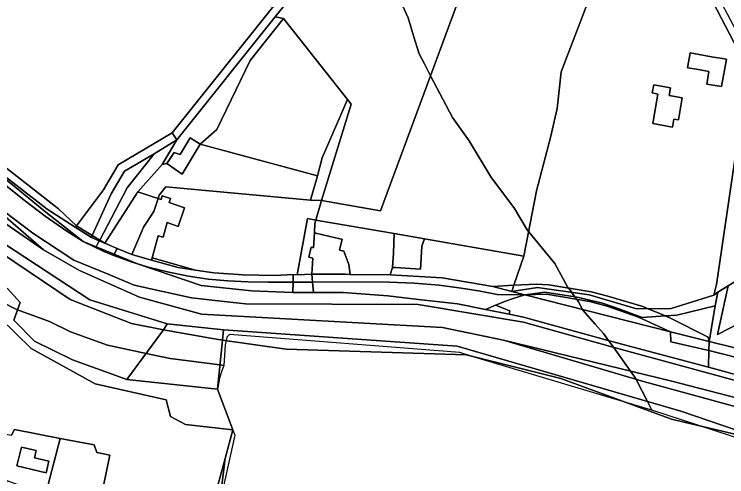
# Model space of a CAD drawing. Extents: x -477304 to -465429, y -1159113 to -1149210.
# Drawn here: x -471040.1 to -470754.2, y -1153812.6 to -1153627 of the extents above; entities that cross this region are included whole.
import ezdxf

# ---------------------------------------------------------------- set-up
doc = ezdxf.new("R2010")
doc.units = 0
for name, color, linetype in [('BPEJ_s', 7, 'Continuous'), ('orna_s', 7, 'Continuous'), ('ostatni_s', 7, 'Continuous'), ('PUPFL_s', 7, 'Continuous'), ('trav_porost_s', 7, 'Continuous'), ('voda_s', 7, 'Continuous'), ('zahrada_s', 7, 'Continuous')]:
    doc.layers.add(name, color=color, linetype=linetype)

msp = doc.modelspace()

# ---------------------------------------------------------------- linework, layer by layer
at = {"layer": 'BPEJ_s'}
for points in [[(-470732.65, -1153802.77), (-470765.87, -1153791.94), (-470784.23, -1153785.96), (-470786.08, -1153782.37), (-470790.61, -1153773.56), (-470790.89, -1153773.01), (-470792.21, -1153771.17), (-470792.86, -1153770.26), (-470799.73, -1153760.64), (-470801.62, -1153757.99), (-470803.65, -1153755.16), (-470806.98, -1153751.4), (-470811.93, -1153745.8), (-470812.09, -1153745.49), (-470813.64, -1153742.4), (-470814.36, -1153741.44), (-470815.12, -1153740.42), (-470816.48, -1153738.61), (-470817.78, -1153736.87), (-470818.1, -1153736.45), (-470823.2, -1153727.1), (-470833.73, -1153714.14), (-470834.25, -1153713.5), (-470839.35, -1153704.99), (-470848.92, -1153692.24), (-470857.63, -1153677.79), (-470864.22, -1153668.44), (-470873.02, -1153651.69), (-470875.5, -1153646.95), (-470877.61, -1153642.93), (-470879.87, -1153635.64), (-470882.08, -1153628.48), (-470888.83, -1153613.43)], [(-470888.83, -1153613.43), (-470882.08, -1153628.48), (-470879.87, -1153635.64), (-470877.61, -1153642.93), (-470875.5, -1153646.95), (-470873.02, -1153651.69), (-470864.22, -1153668.44), (-470857.63, -1153677.79), (-470848.92, -1153692.24), (-470839.35, -1153704.99), (-470834.25, -1153713.5), (-470833.73, -1153714.14), (-470823.2, -1153727.1), (-470818.1, -1153736.45), (-470817.78, -1153736.87), (-470816.48, -1153738.61), (-470815.12, -1153740.42), (-470814.36, -1153741.44), (-470813.64, -1153742.4), (-470812.09, -1153745.49), (-470811.93, -1153745.8), (-470806.98, -1153751.4), (-470803.65, -1153755.16), (-470801.62, -1153757.99), (-470799.73, -1153760.64), (-470792.86, -1153770.26), (-470792.21, -1153771.17), (-470790.89, -1153773.01)], [(-471074.01, -1153733.05), (-471060.68, -1153736.99), (-471055.31, -1153738.58), (-471054.89, -1153738.74), (-471051.79, -1153739.95), (-471051.7, -1153739.98), (-471043.83, -1153743.04), (-471040, -1153745.17), (-471038.71, -1153745.63), (-471025.97, -1153750.27), (-471017.47, -1153754.52), (-471002.59, -1153759.83), (-470987.12, -1153763.11), (-470977.51, -1153765.15), (-470957.55, -1153767.73), (-470955.93, -1153767.94)], [(-470790.89, -1153773.01), (-470790.61, -1153773.56), (-470786.08, -1153782.37), (-470784.23, -1153785.96), (-470789.2, -1153784.47), (-470793.3, -1153783.24), (-470856.72, -1153764.17), (-470861.25, -1153762.81), (-470953.71, -1153755.58), (-470954.77, -1153756.64), (-470955.05, -1153757.97), (-470955.41, -1153759.62), (-470955.93, -1153767.94), (-470957.55, -1153767.73), (-470977.51, -1153765.15), (-470987.12, -1153763.11), (-471002.59, -1153759.83), (-471017.47, -1153754.52), (-471025.97, -1153750.27), (-471038.71, -1153745.63), (-471040, -1153745.17), (-471043.83, -1153743.04)], [(-470732.65, -1153802.77), (-470765.87, -1153791.94), (-470784.23, -1153785.96), (-470789.2, -1153784.47), (-470793.3, -1153783.24), (-470856.72, -1153764.17), (-470861.25, -1153762.81), (-470953.71, -1153755.58), (-470954.77, -1153756.64), (-470955.05, -1153757.97), (-470955.41, -1153759.62), (-470955.93, -1153767.94), (-470956.73, -1153770.17), (-470957.75, -1153773.01), (-470958.52, -1153777.65), (-470952.36, -1153793.76), (-470952.39, -1153793.89), (-470951.58, -1153795.97), (-470968.72, -1153873.08)], [(-470955.93, -1153767.94), (-470956.73, -1153770.17), (-470957.75, -1153773.01), (-470958.52, -1153777.65), (-470952.36, -1153793.76), (-470952.39, -1153793.89), (-470951.58, -1153795.97), (-470968.72, -1153873.08), (-470941.8, -1153881.84), (-470941.35, -1153882), (-470935.85, -1153883.96), (-470934.58, -1153885.02), (-470934.63, -1153885.59), (-470934.68, -1153886.26), (-470933.79, -1153886.53), (-470944.35, -1153938.55), (-470958.83, -1154009.61)]]:
    msp.add_lwpolyline(points, dxfattribs=at)
at = {"layer": 'orna_s'}
msp.add_lwpolyline([(-470848.12, -1153736.26), (-470868.42, -1153732.82), (-470889.3, -1153731.56), (-470888.27, -1153728.62), (-470887.07, -1153728.69), (-470877.04, -1153729.26), (-470876.52, -1153720.05), (-470875.46, -1153717.14), (-470835.66, -1153724.06), (-470839.6, -1153735.76)], close=True, dxfattribs=at)
at = {"layer": 'ostatni_s'}
for points in [[(-470894.77, -1153553.24), (-470893.32, -1153553.8), (-470894.05, -1153559.49), (-470896.51, -1153567.1), (-470913.98, -1153591.66), (-470918.23, -1153597.63), (-470925.74, -1153616.08), (-470935.38, -1153628.11), (-470974.84, -1153677.39), (-470976.69, -1153674.58), (-470929.03, -1153614.87), (-470926.99, -1153609.61), (-470923.8, -1153605.15), (-470915.82, -1153586.9), (-470902.14, -1153566.14), (-470900.59, -1153566.71), (-470897.61, -1153559.82)], [(-470752.53, -1153593.85), (-470745.95, -1153594.18), (-470759.35, -1153607.88), (-470760.76, -1153614.14), (-470743.86, -1153645.92), (-470739.31, -1153654.55), (-470743.17, -1153653.93), (-470764.68, -1153612.63), (-470765.19, -1153609.11)], [(-470761.4, -1153650), (-470766.42, -1153649.12), (-470769.96, -1153648.49), (-470768.93, -1153642.56), (-470765.36, -1153643.19), (-470760.34, -1153644.07), (-470754.4, -1153645.1), (-470756.32, -1153656.07), (-470762.29, -1153655.03)], [(-470783.91, -1153670.91), (-470781.82, -1153659.04), (-470784.1, -1153658.62), (-470783.51, -1153655.39), (-470776.8, -1153656.58), (-470777.35, -1153659.64), (-470772.12, -1153660.54), (-470773.65, -1153669.38), (-470775.45, -1153669.1), (-470776.02, -1153672.3)], [(-471022.28, -1153705.14), (-471015.11, -1153711.89), (-471015.59, -1153712.5), (-471026.84, -1153705.29), (-471064.65, -1153676), (-471085.63, -1153659.32), (-471084.25, -1153657.2), (-471062.48, -1153673.79), (-471038.87, -1153692.18)], [(-471005.94, -1153717.99), (-471007.26, -1153720.3), (-471012.45, -1153718.18), (-471027.36, -1153706.48), (-471064.65, -1153676), (-471026.84, -1153705.29), (-471015.59, -1153712.5), (-471009.13, -1153716.64)], [(-471003.71, -1153718.93), (-471005.77, -1153717.66), (-470994.75, -1153696.66), (-470983.92, -1153683.04), (-470974.84, -1153677.39), (-470980.78, -1153687.28), (-470990.48, -1153698.23)], [(-470978.89, -1153686.96), (-470975.87, -1153682.48), (-470973.52, -1153683.26), (-470969.53, -1153676.68), (-470965.42, -1153679.17), (-470972.69, -1153691.14)], [(-470984.48, -1153700.28), (-470982.37, -1153701), (-470984.01, -1153706.22), (-470988.19, -1153712.42), (-470988.91, -1153714.13), (-470992.84, -1153723.45), (-470998.78, -1153720.98), (-471003.71, -1153718.93), (-470990.48, -1153698.23)], [(-470982.37, -1153701), (-470981.19, -1153701.41), (-470980.67, -1153699.88), (-470977.36, -1153701.01), (-470977.91, -1153702.62), (-470971.71, -1153704.74), (-470974.27, -1153712.22), (-470978.75, -1153710.65), (-470980.36, -1153716.54), (-470982.31, -1153716.01), (-470984.69, -1153724.73), (-470984.95, -1153725.7), (-470992.84, -1153723.45), (-470988.91, -1153714.13), (-470988.19, -1153712.42), (-470984.01, -1153706.22)], [(-471015.11, -1153711.89), (-471008.74, -1153715.82), (-471009.13, -1153716.64), (-471015.59, -1153712.5)], [(-470909.61, -1153721.74), (-470907.9, -1153722.14), (-470905.85, -1153727.42), (-470905.33, -1153731.41), (-470907.23, -1153731.39), (-470920.74, -1153731.36), (-470920.32, -1153724.88), (-470921.85, -1153724.52), (-470920.92, -1153720.53), (-470920.05, -1153720.73), (-470919.66, -1153714.73), (-470916.32, -1153715.51), (-470909.4, -1153717.12), (-470908.57, -1153717.31)], [(-470888.27, -1153728.62), (-470887.94, -1153722.86), (-470887.68, -1153715.02), (-470875.46, -1153717.14), (-470876.52, -1153720.05), (-470877.04, -1153729.26), (-470887.07, -1153728.69)], [(-471004.37, -1153722.04), (-471012.45, -1153718.18), (-471007.26, -1153720.3), (-470999.95, -1153723.3), (-470990.6, -1153727.13), (-470993.18, -1153726.42), (-471000.53, -1153723.7)], [(-471009.13, -1153716.64), (-471008.74, -1153715.82), (-471005.77, -1153717.66), (-471003.71, -1153718.93), (-471005.94, -1153717.99)], [(-471003.71, -1153718.93), (-470998.78, -1153720.98), (-470999.95, -1153723.3), (-471007.26, -1153720.3), (-471005.94, -1153717.99)], [(-470935.5, -1153731.92), (-470928.14, -1153731.46), (-470928.21, -1153734.59), (-470938.36, -1153734.58), (-470946.36, -1153734.45), (-470954.35, -1153734.06), (-470962.31, -1153733.27), (-470970.22, -1153732.11), (-470978.08, -1153730.58), (-470985.85, -1153728.7), (-470990.6, -1153727.13), (-470999.95, -1153723.3), (-470998.78, -1153720.98), (-470992.84, -1153723.45), (-470984.95, -1153725.7), (-470974.36, -1153728.66), (-470967.34, -1153729.67), (-470960, -1153730.73), (-470948.27, -1153731.66)], [(-470984.95, -1153725.7), (-470984.69, -1153724.73), (-470967.34, -1153729.67), (-470974.36, -1153728.66)], [(-470970.22, -1153732.11), (-470962.31, -1153733.27), (-470954.35, -1153734.06), (-470946.36, -1153734.45), (-470938.36, -1153734.58), (-470928.21, -1153734.59), (-470928.3, -1153738.72), (-470944.88, -1153738.04), (-470965.1, -1153735.94), (-470990.6, -1153727.13), (-470985.85, -1153728.7), (-470978.08, -1153730.58)], [(-470928.21, -1153734.59), (-470928.14, -1153731.46), (-470926.6, -1153731.66), (-470920.74, -1153731.36), (-470920.43, -1153734.55)], [(-470889.3, -1153731.56), (-470868.42, -1153732.82), (-470848.12, -1153736.26), (-470840.51, -1153738.22), (-470835.3, -1153739.56), (-470846.37, -1153739.47), (-470853.82, -1153738.06), (-470861.72, -1153736.81), (-470869.65, -1153735.73), (-470879.62, -1153734.95), (-470889.61, -1153734.57), (-470902.37, -1153734.45), (-470920.43, -1153734.55), (-470920.74, -1153731.36), (-470907.23, -1153731.39), (-470905.33, -1153731.41)], [(-470750.24, -1153733.9), (-470735.9, -1153731.18), (-470734.25, -1153746.08), (-470739.91, -1153745.71), (-470746.27, -1153750.32), (-470748.11, -1153750.51), (-470757.99, -1153755.5), (-470753.7, -1153736.05)], [(-470920.03, -1153738.7), (-470928.3, -1153738.72), (-470928.21, -1153734.59), (-470920.43, -1153734.55)], [(-470920.43, -1153734.55), (-470902.37, -1153734.45), (-470889.61, -1153734.57), (-470879.62, -1153734.95), (-470869.65, -1153735.73), (-470861.72, -1153736.81), (-470853.82, -1153738.06), (-470846.37, -1153739.47), (-470835.3, -1153739.56), (-470840.31, -1153741.25), (-470842.65, -1153742.04), (-470846.94, -1153743.8), (-470851.04, -1153745.48), (-470862.28, -1153743.18), (-470877.83, -1153741.51), (-470890.18, -1153740), (-470908.12, -1153738.63), (-470920.03, -1153738.7)], [(-470787.9, -1153744.28), (-470785.73, -1153745.19), (-470790.79, -1153745.16), (-470809.41, -1153739.58), (-470830.22, -1153736.73), (-470840.51, -1153738.22), (-470839.6, -1153735.76), (-470830.72, -1153735.39), (-470825.62, -1153735.6), (-470808.56, -1153738.37), (-470801.93, -1153740.14)], [(-470839.6, -1153735.76), (-470840.51, -1153738.22), (-470848.12, -1153736.26)], [(-470804.14, -1153743.02), (-470814.19, -1153740.57), (-470827.18, -1153738.51), (-470835.3, -1153739.56), (-470840.51, -1153738.22), (-470830.22, -1153736.73), (-470809.41, -1153739.58), (-470790.79, -1153745.16), (-470785.73, -1153745.19), (-470780.11, -1153747.57), (-470778.92, -1153748.07), (-470788.12, -1153748.76), (-470796.69, -1153745.54)], [(-470761.58, -1153768.68), (-470800.27, -1153758.36), (-470835.74, -1153748.61), (-470841.5, -1153747.43), (-470841.27, -1153745.98), (-470846.94, -1153743.8), (-470842.65, -1153742.04), (-470840.31, -1153741.25), (-470835.3, -1153739.56), (-470776.74, -1153754.52), (-470776.69, -1153758.51), (-470761.42, -1153761.91)], [(-470777.28, -1153748.77), (-470761.74, -1153756.63), (-470761.34, -1153758.41), (-470776.74, -1153754.52), (-470789.67, -1153748.55), (-470802.63, -1153744.04), (-470809.27, -1153742.34), (-470826.53, -1153739.29), (-470835.3, -1153739.56), (-470827.18, -1153738.51), (-470814.19, -1153740.57), (-470804.14, -1153743.02), (-470796.69, -1153745.54), (-470788.12, -1153748.76), (-470778.92, -1153748.07)], [(-470776.74, -1153754.52), (-470835.3, -1153739.56), (-470826.53, -1153739.29), (-470809.27, -1153742.34), (-470802.63, -1153744.04), (-470789.67, -1153748.55)], [(-470776.48, -1153745.1), (-470759.35, -1153739.79), (-470757.77, -1153738.6), (-470758.89, -1153744), (-470774.2, -1153747.72), (-470778.92, -1153748.07), (-470780.11, -1153747.57), (-470785.73, -1153745.19)], [(-470846.94, -1153743.8), (-470841.27, -1153745.98), (-470841.5, -1153747.43), (-470851.04, -1153745.48)], [(-470778.92, -1153748.07), (-470774.2, -1153747.72), (-470758.89, -1153744), (-470761.34, -1153758.41), (-470761.74, -1153756.63), (-470777.28, -1153748.77)], [(-470761.42, -1153761.91), (-470776.69, -1153758.51), (-470776.74, -1153754.52), (-470761.34, -1153758.41)], [(-470761.42, -1153761.91), (-470761.34, -1153758.41), (-470742.81, -1153762.96), (-470743.36, -1153766.48)], [(-470761.58, -1153768.68), (-470761.42, -1153761.91), (-470743.36, -1153766.48), (-470744.42, -1153773.29)], [(-471026.18, -1153806.33), (-471027.29, -1153811.05), (-471038.99, -1153808.29), (-471037.21, -1153800.74), (-471031.26, -1153802.14), (-471031.93, -1153804.97)]]:
    msp.add_lwpolyline(points, close=True, dxfattribs=at)
for points in [[(-471064.65, -1153676), (-471027.36, -1153706.48), (-471012.45, -1153718.18), (-471019.02, -1153714.07), (-471027.62, -1153708.06), (-471035.55, -1153701.97), (-471043.4, -1153695.78)], [(-470878, -1153743.53), (-470947.29, -1153743.18), (-470955.88, -1153742.25), (-470969.01, -1153740.83), (-470991.95, -1153735.68), (-471002.4, -1153731.39), (-471016.12, -1153725.77), (-471032.64, -1153714.82), (-471059.91, -1153694.3)], [(-471043.4, -1153695.78), (-471035.55, -1153701.97), (-471027.62, -1153708.06), (-471019.02, -1153714.07), (-471012.45, -1153718.18), (-471004.37, -1153722.04), (-471000.53, -1153723.7), (-470993.18, -1153726.42), (-470990.6, -1153727.13), (-470965.1, -1153735.94), (-470944.88, -1153738.04), (-470928.3, -1153738.72), (-470920.03, -1153738.7), (-470908.12, -1153738.63), (-470890.18, -1153740), (-470877.83, -1153741.51), (-470862.28, -1153743.18), (-470851.04, -1153745.48), (-470841.5, -1153747.43), (-470835.74, -1153748.61), (-470800.27, -1153758.36), (-470761.58, -1153768.68), (-470744.42, -1153773.29)], [(-470145.52, -1153802.14), (-470170.18, -1153806), (-470202.01, -1153809.21), (-470259.56, -1153808.5), (-470326.84, -1153805.23), (-470400.51, -1153799.86), (-470456.9, -1153790.05), (-470523.67, -1153780.32), (-470569.02, -1153777.24), (-470598.03, -1153775.59), (-470619.21, -1153776.01), (-470635.35, -1153778.49), (-470666.13, -1153783.62), (-470686.75, -1153784.94), (-470712.21, -1153784.09), (-470737.96, -1153777.54), (-470800.93, -1153760.31), (-470835.71, -1153750.64), (-470878, -1153743.53)]]:
    msp.add_lwpolyline(points, dxfattribs=at)
at = {"layer": 'PUPFL_s'}
for points in [[(-470994.91, -1153773.64), (-471016.67, -1153765.66), (-471031.91, -1153758.2), (-471040.24, -1153749.81), (-471037.65, -1153742.72), (-471042.83, -1153737.13), (-471051.59, -1153739.28), (-471047.67, -1153727.98), (-471045.24, -1153722.89), (-471017.62, -1153741.43), (-470993.09, -1153751.1), (-470980.17, -1153753.71)], [(-470994.91, -1153773.64), (-470980.17, -1153753.71), (-470961.39, -1153757.07), (-470956.5, -1153757.76), (-470958.58, -1153777.48)]]:
    msp.add_lwpolyline(points, close=True, dxfattribs=at)
msp.add_lwpolyline([(-470859.08, -1153955.1), (-470870.38, -1153942.21), (-470885.63, -1153906.46), (-470908.33, -1153892.69), (-470969.61, -1153872.85), (-470963.64, -1153844.81), (-470957.37, -1153820.23), (-470955.43, -1153805.34), (-470952.36, -1153793.76), (-470958.58, -1153777.48), (-470956.5, -1153757.76), (-470930.96, -1153761.38), (-470858.8, -1153763.65), (-470820.86, -1153773.14), (-470776.34, -1153789.45), (-470733.54, -1153799.65)], dxfattribs=at)
at = {"layer": 'trav_porost_s'}
for points in [[(-471048.43, -1153572.29), (-471028.78, -1153526.78), (-471019.12, -1153531.38), (-470987.27, -1153539.98), (-470982.06, -1153535.37), (-470976.43, -1153538.01), (-470981.5, -1153548.62), (-470935.04, -1153570.4), (-470916.69, -1153576.1), (-470922.83, -1153596.82), (-470926.99, -1153609.61), (-470929.03, -1153614.87), (-470976.69, -1153674.58), (-470998.31, -1153687.51), (-471004.23, -1153697.53), (-471015.11, -1153711.89), (-471022.28, -1153705.14), (-471038.87, -1153692.18), (-471062.48, -1153673.79)], [(-470746.34, -1153653.54), (-470758.41, -1153735.42), (-470759.35, -1153739.79), (-470776.48, -1153745.1), (-470785.73, -1153745.19), (-470787.9, -1153744.28), (-470801.93, -1153740.14), (-470808.56, -1153738.37), (-470825.62, -1153735.6), (-470830.72, -1153735.39), (-470839.6, -1153735.76), (-470835.66, -1153724.06), (-470830.57, -1153697.93), (-470824.93, -1153676.53), (-470822.23, -1153664.87), (-470820.69, -1153650.17), (-470797.76, -1153590.3), (-470795.9, -1153590.94), (-470765.15, -1153601.33), (-470753.13, -1153590.23)], [(-470752.53, -1153593.85), (-470765.19, -1153609.11), (-470764.68, -1153612.63), (-470743.17, -1153653.93)], [(-471052.15, -1153742.84), (-471033.28, -1153761.1), (-471007.58, -1153775.32), (-470979.13, -1153781.82), (-470977.39, -1153788.44), (-470971.42, -1153791.61), (-470952.36, -1153793.76), (-470955.43, -1153805.34), (-470960.14, -1153822.45), (-470965.62, -1153831.44), (-470972.45, -1153852.17), (-470986.06, -1153852.26), (-470989.91, -1153851.44), (-471000.11, -1153849.93), (-470993.37, -1153828.48), (-470998.15, -1153819.25), (-471004.6, -1153818.11), (-471001.71, -1153803.92), (-471006.91, -1153802.93), (-471007.98, -1153799.76), (-471021.62, -1153797.24), (-471039.95, -1153793.69), (-471041.18, -1153795.96)]]:
    msp.add_lwpolyline(points, dxfattribs=at)
for points in [[(-470910.96, -1153593.43), (-470889.65, -1153579.9), (-470859.76, -1153584.85), (-470847.62, -1153555.78), (-470845.41, -1153556.49), (-470854.03, -1153581.77), (-470848.02, -1153584.08), (-470893.07, -1153705.92), (-470916.86, -1153701.78), (-470904.84, -1153663.09), (-470906.31, -1153661.24), (-470932.1, -1153628.74), (-470935.38, -1153628.11), (-470925.74, -1153616.08), (-470918.23, -1153597.63), (-470913.98, -1153591.66)], [(-470822.23, -1153664.87), (-470824.93, -1153676.53), (-470830.57, -1153697.93), (-470835.66, -1153724.06), (-470875.46, -1153717.14), (-470887.68, -1153715.02), (-470919.03, -1153709.59), (-470916.86, -1153701.78), (-470893.07, -1153705.92), (-470848.02, -1153584.08), (-470808.28, -1153599.37), (-470803.79, -1153588.27), (-470797.76, -1153590.3), (-470820.69, -1153650.17)], [(-470975.87, -1153682.48), (-470978.89, -1153686.96), (-470980.78, -1153687.28), (-470974.84, -1153677.39), (-470935.38, -1153628.11), (-470932.1, -1153628.74), (-470945.36, -1153645.53), (-470958.76, -1153673.33), (-470965.42, -1153679.17), (-470969.53, -1153676.68), (-470973.52, -1153683.26)], [(-470932.1, -1153628.74), (-470906.31, -1153661.24), (-470916.51, -1153684.62), (-470918.42, -1153691.85), (-470965.42, -1153679.17), (-470958.76, -1153673.33), (-470945.36, -1153645.53)], [(-470765.36, -1153643.19), (-470768.93, -1153642.56), (-470769.96, -1153648.49), (-470766.42, -1153649.12), (-470761.4, -1153650), (-470762.29, -1153655.03), (-470756.32, -1153656.07), (-470754.4, -1153645.1), (-470760.34, -1153644.07)], [(-470776.02, -1153672.3), (-470775.45, -1153669.1), (-470773.65, -1153669.38), (-470772.12, -1153660.54), (-470777.35, -1153659.64), (-470776.8, -1153656.58), (-470783.51, -1153655.39), (-470784.1, -1153658.62), (-470781.82, -1153659.04), (-470783.91, -1153670.91)], [(-470726.15, -1153712.47), (-470713.22, -1153712.86), (-470712.2, -1153726.86), (-470692.09, -1153723.18), (-470692.49, -1153726.76), (-470706.64, -1153728.95), (-470726.65, -1153729.03), (-470735.9, -1153731.18), (-470750.24, -1153733.9), (-470753.7, -1153736.05), (-470757.77, -1153738.6), (-470759.35, -1153739.79), (-470758.41, -1153735.42), (-470746.34, -1153653.54), (-470743.17, -1153653.93), (-470739.31, -1153654.55), (-470728.91, -1153674.25), (-470720.66, -1153689.4), (-470722.51, -1153699.52), (-470725.17, -1153699.28)], [(-471008.74, -1153715.82), (-471015.11, -1153711.89), (-471004.23, -1153697.53), (-470998.31, -1153687.51), (-470976.69, -1153674.58), (-470974.84, -1153677.39), (-470983.92, -1153683.04), (-470995.89, -1153690.05), (-471001.12, -1153699.07)], [(-470979.19, -1153696.23), (-470981.94, -1153699.64), (-470982.37, -1153701), (-470984.48, -1153700.28), (-470990.48, -1153698.23), (-470980.78, -1153687.28), (-470978.89, -1153686.96), (-470972.69, -1153691.14), (-470965.42, -1153679.17), (-470918.42, -1153691.85), (-470921.28, -1153701.6)], [(-470994.75, -1153696.66), (-471005.77, -1153717.66), (-471008.74, -1153715.82), (-471001.12, -1153699.07), (-470995.89, -1153690.05), (-470983.92, -1153683.04)], [(-470977.91, -1153702.62), (-470977.36, -1153701.01), (-470980.67, -1153699.88), (-470981.19, -1153701.41), (-470982.37, -1153701), (-470981.94, -1153699.64), (-470979.19, -1153696.23), (-470921.28, -1153701.6), (-470916.86, -1153701.78), (-470919.03, -1153709.59), (-470922.47, -1153708.99), (-470926.6, -1153731.66), (-470928.14, -1153731.46), (-470935.5, -1153731.92), (-470948.27, -1153731.66), (-470960, -1153730.73), (-470967.34, -1153729.67), (-470984.69, -1153724.73), (-470982.31, -1153716.01), (-470980.36, -1153716.54), (-470978.75, -1153710.65), (-470974.27, -1153712.22), (-470971.71, -1153704.74)], [(-470958.58, -1153777.48), (-470952.36, -1153793.76), (-470971.42, -1153791.61), (-470977.39, -1153788.44), (-470979.13, -1153781.82), (-471007.58, -1153775.32), (-471033.28, -1153761.1), (-471052.15, -1153742.84), (-471051.59, -1153739.28), (-471042.83, -1153737.13), (-471037.65, -1153742.72), (-471040.24, -1153749.81), (-471031.91, -1153758.2), (-471016.67, -1153765.66), (-470994.91, -1153773.64)], [(-471041.18, -1153795.96), (-471039.95, -1153793.69), (-471021.62, -1153797.24), (-471027.5, -1153819.94), (-471042.93, -1153814.2), (-471046.44, -1153820.22), (-471064.18, -1153812.48), (-471055.14, -1153793.58)], [(-471022.05, -1153822.3), (-471027.5, -1153819.94), (-471021.62, -1153797.24), (-471007.98, -1153799.76), (-471006.91, -1153802.93), (-471001.71, -1153803.92), (-471004.6, -1153818.11), (-471010.48, -1153846.98), (-471021.66, -1153837.62), (-471019.86, -1153830.45)], [(-471037.21, -1153800.74), (-471038.99, -1153808.29), (-471027.29, -1153811.05), (-471026.18, -1153806.33), (-471031.93, -1153804.97), (-471031.26, -1153802.14)], [(-470968.76, -1153852.14), (-470972.45, -1153852.17), (-470965.62, -1153831.44), (-470960.14, -1153822.45), (-470955.43, -1153805.34), (-470957.37, -1153820.23), (-470963.64, -1153844.81)]]:
    msp.add_lwpolyline(points, close=True, dxfattribs=at)
at = {"layer": 'voda_s'}
for points in [[(-471062.99, -1153697.75), (-471086.67, -1153684.56), (-471095.31, -1153681.22), (-471093.87, -1153677.66), (-471088.67, -1153679.47), (-471071.33, -1153685.71), (-471059.91, -1153694.3), (-471028.35, -1153721.53)], [(-470980.17, -1153753.71), (-470993.09, -1153751.1), (-471017.62, -1153741.43), (-471045.24, -1153722.89), (-471043.98, -1153719.13), (-471009.74, -1153741.62), (-470978.67, -1153751.24)], [(-470956.5, -1153757.76), (-470961.39, -1153757.07), (-470980.17, -1153753.71), (-470978.67, -1153751.24), (-470956.18, -1153753.69)], [(-470776.34, -1153789.45), (-470820.86, -1153773.14), (-470858.8, -1153763.65), (-470930.96, -1153761.38), (-470956.5, -1153757.76), (-470956.18, -1153753.69), (-470862.33, -1153760.24), (-470772.67, -1153786.26), (-470733.54, -1153799.65)], [(-470673.12, -1153795.94), (-470681.61, -1153796.33), (-470701.52, -1153795.6), (-470730.36, -1153790.01), (-470787.58, -1153774.46), (-470843.81, -1153757.84), (-470776.21, -1153774.32), (-470728.23, -1153786.69)]]:
    msp.add_lwpolyline(points, close=True, dxfattribs=at)
for points in [[(-470728.23, -1153786.69), (-470776.21, -1153774.32), (-470843.81, -1153757.84), (-470868.3, -1153752.67), (-470965, -1153747.33), (-470989.75, -1153740.55), (-471013.84, -1153729.91), (-471028.35, -1153721.53), (-471059.91, -1153694.3), (-471032.64, -1153714.82), (-471016.12, -1153725.77), (-471002.4, -1153731.39), (-470991.95, -1153735.68), (-470969.01, -1153740.83), (-470955.88, -1153742.25), (-470947.29, -1153743.18), (-470878, -1153743.53), (-470835.71, -1153750.64), (-470800.93, -1153760.31), (-470737.96, -1153777.54)], [(-471062.99, -1153697.75), (-471028.35, -1153721.53), (-471013.84, -1153729.91), (-470989.75, -1153740.55), (-470965, -1153747.33), (-470868.3, -1153752.67), (-470843.81, -1153757.84), (-470787.58, -1153774.46), (-470730.36, -1153790.01)], [(-470733.54, -1153799.65), (-470772.67, -1153786.26), (-470862.33, -1153760.24), (-470956.18, -1153753.69), (-470978.67, -1153751.24), (-471009.74, -1153741.62), (-471043.98, -1153719.13)]]:
    msp.add_lwpolyline(points, dxfattribs=at)
at = {"layer": 'zahrada_s'}
for points in [[(-470904.84, -1153663.09), (-470916.86, -1153701.78), (-470921.28, -1153701.6), (-470918.42, -1153691.85), (-470916.51, -1153684.62), (-470906.31, -1153661.24)], [(-470926.6, -1153731.66), (-470922.47, -1153708.99), (-470919.03, -1153709.59), (-470919.42, -1153710.98), (-470919.66, -1153714.73), (-470920.05, -1153720.73), (-470920.92, -1153720.53), (-470921.85, -1153724.52), (-470920.32, -1153724.88), (-470920.74, -1153731.36)], [(-470887.68, -1153715.02), (-470887.94, -1153722.86), (-470888.27, -1153728.62), (-470889.3, -1153731.56), (-470905.33, -1153731.41), (-470905.85, -1153727.42), (-470907.9, -1153722.14), (-470909.61, -1153721.74), (-470908.57, -1153717.31), (-470909.4, -1153717.12), (-470916.32, -1153715.51), (-470919.66, -1153714.73), (-470919.42, -1153710.98), (-470919.03, -1153709.59)], [(-470734.25, -1153746.08), (-470735.83, -1153764.66), (-470742.81, -1153762.96), (-470761.34, -1153758.41), (-470758.89, -1153744), (-470757.77, -1153738.6), (-470753.7, -1153736.05), (-470757.99, -1153755.5), (-470748.11, -1153750.51), (-470746.27, -1153750.32), (-470739.91, -1153745.71)]]:
    msp.add_lwpolyline(points, close=True, dxfattribs=at)

doc.saveas('drawing.dxf')
